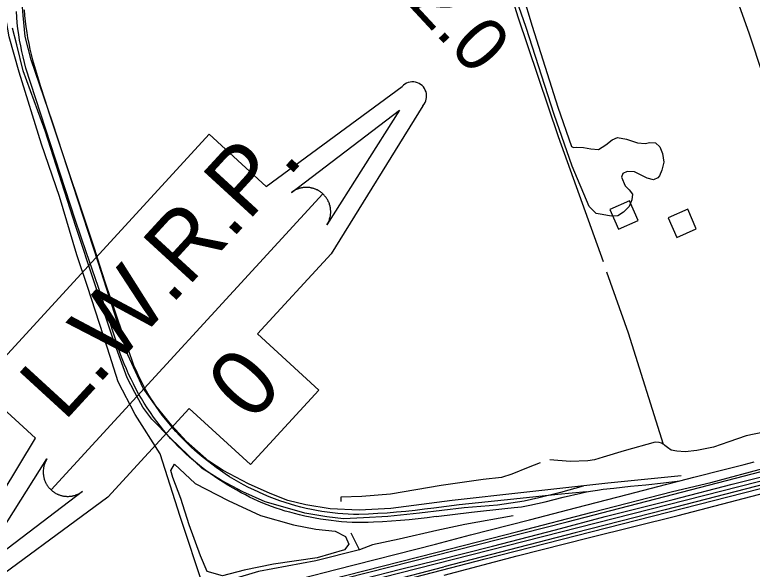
# Model space of a CAD drawing. Extents: x 3598634 to 3636690, y 517270 to 542944.
# Drawn here: x 3604442 to 3605821, y 522749 to 523786 of the extents above; entities that cross this region are included whole.
import ezdxf

# ---------------------------------------------------------------- set-up
doc = ezdxf.new("R2010")
doc.units = 0
for name, color, linetype in [('V-BLDG-OTLN', 7, 'Continuous'), ('V-RAIL-TRAK', 7, 'Continuous'), ('V-ROAD-CNTR', 7, 'Continuous'), ('V-SITE-VEGE', 7, 'Continuous'), ('V-SURV-IDEN', 7, 'Continuous'), ('V-TOPO-SHOR', 7, 'Continuous'), ('V-TOPO-WATR-IDEN', 7, 'Continuous')]:
    doc.layers.add(name, color=color, linetype=linetype)

msp = doc.modelspace()

# ---------------------------------------------------------------- linework, layer by layer
at = {"layer": 'V-BLDG-OTLN'}
for points in [[(3605570.9, 523385.2), (3605607.5, 523401.3), (3605591.4, 523437.9), (3605554.8, 523421.8)], [(3605679.6, 523369.8), (3605716.3, 523385.9), (3605700.2, 523422.6), (3605663.5, 523406.5)]]:
    msp.add_lwpolyline(points, close=True, dxfattribs=at)
at = {"layer": 'V-RAIL-TRAK'}
for points in [[(3604669.1, 523121.5), (3604665.3, 523130.5), (3604654.1, 523161.4), (3604643.1, 523192.5), (3604632.4, 523223.6), (3604621.8, 523254.7), (3604611.4, 523286), (3604601.2, 523317.3), (3604591.3, 523348.7), (3604515.6, 523576.2), (3604507.2, 523601), (3604499.1, 523626), (3604491.2, 523651), (3604483.6, 523676.1), (3604476.3, 523701.3), (3604473.7, 523711.5), (3604471.3, 523721.8), (3604469.1, 523732.2), (3604467.1, 523742.6), (3604465.4, 523753), (3604463.9, 523763.5), (3604462.5, 523774), (3604461.4, 523784.5), (3604460.5, 523795.1)], [(3604679.2, 523068.5), (3604674, 523077.4), (3604669, 523086.5), (3604664.2, 523095.7), (3604659.7, 523104.9), (3604655.3, 523114.3), (3604651.1, 523123.8), (3604647.1, 523133.3), (3604643.3, 523142.9), (3604639.7, 523152.6), (3604619, 523215.4), (3604598.1, 523278.2), (3604576.8, 523340.8), (3604555.3, 523403.4), (3604463.4, 523686.2), (3604460.6, 523696.6), (3604458, 523707), (3604455.7, 523717.5), (3604453.5, 523728), (3604451.6, 523738.6), (3604449.9, 523749.3), (3604448.4, 523759.9), (3604447.2, 523770.6), (3604446.2, 523781.3), (3604445.4, 523792)], [(3605225.8, 522863.6), (3605208.4, 522861.3), (3605190.9, 522859.3), (3605173.4, 522857.4), (3605155.9, 522855.8), (3605138.4, 522854.4), (3605120.8, 522853.3), (3605103.3, 522852.4), (3605085.7, 522851.7), (3605075.7, 522851.9), (3605065.8, 522852.3), (3605055.9, 522853), (3605046, 522853.8), (3605036.1, 522854.8), (3605026.2, 522856.1), (3605016.4, 522857.5), (3605006.5, 522859.1), (3604996.8, 522861), (3604987, 522863), (3604977.3, 522865.2), (3604967.7, 522867.6), (3604957.6, 522870.7), (3604947.6, 522873.9), (3604937.6, 522877.4), (3604927.7, 522881), (3604917.9, 522884.8), (3604908.2, 522888.9), (3604898.5, 522893.1), (3604889, 522897.5), (3604879.5, 522902), (3604870.1, 522906.8), (3604861.3, 522911.8), (3604852.5, 522917), (3604843.9, 522922.3), (3604835.4, 522927.9), (3604827, 522933.6), (3604818.8, 522939.5), (3604810.6, 522945.5), (3604802.6, 522951.7), (3604794.7, 522958.1), (3604786.9, 522964.6), (3604779.3, 522971.3), (3604771.8, 522978.2), (3604764.5, 522985.2), (3604757.3, 522992.3), (3604750.2, 522999.6), (3604743.3, 523007), (3604736.6, 523014.6), (3604730.3, 523022.1), (3604724.2, 523029.7), (3604718.2, 523037.4), (3604712.5, 523045.3), (3604706.9, 523053.3), (3604701.5, 523061.4), (3604696.3, 523069.7), (3604691.3, 523078.1), (3604686.4, 523086.5), (3604681.8, 523095.1), (3604677.4, 523103.8), (3604673.1, 523112.6), (3604669.1, 523121.5)], [(3605229.9, 522847.9), (3605213.3, 522845.6), (3605196.6, 522843.6), (3605179.9, 522841.8), (3605163.2, 522840.2), (3605146.5, 522838.9), (3605129.8, 522837.9), (3605113, 522837.1), (3605103.1, 522836.7), (3605093.1, 522836.6), (3605083.2, 522836.6), (3605073.2, 522836.9), (3605063.3, 522837.4), (3605053.4, 522838.1), (3605043.4, 522839), (3605033.6, 522840.1), (3605023.7, 522841.4), (3605013.9, 522842.9), (3605004.1, 522844.7), (3604994.3, 522846.6), (3604984.6, 522848.8), (3604974.9, 522851.1), (3604965.3, 522853.7), (3604956.6, 522855.8), (3604948, 522858.1), (3604939.4, 522860.7), (3604930.9, 522863.4), (3604922.5, 522866.4), (3604914.1, 522869.5), (3604905.8, 522872.9), (3604897.6, 522876.4), (3604889.4, 522880.1), (3604881.4, 522884), (3604873.4, 522888.1), (3604865.6, 522892.4), (3604857.8, 522896.9), (3604849.2, 522901.7), (3604840.6, 522906.7), (3604832.2, 522911.8), (3604823.9, 522917.1), (3604815.6, 522922.6), (3604807.6, 522928.3), (3604799.6, 522934.1), (3604791.7, 522940.1), (3604784, 522946.3), (3604776.4, 522952.7), (3604768.9, 522959.1), (3604761.6, 522965.8), (3604754.4, 522972.6), (3604747.4, 522979.5), (3604740.5, 522986.6), (3604733.8, 522993.9), (3604727.2, 523001.3), (3604720.6, 523009.2), (3604714.2, 523017.3), (3604707.9, 523025.5), (3604701.8, 523033.9), (3604695.9, 523042.3), (3604690.1, 523050.9), (3604684.6, 523059.7), (3604679.2, 523068.5)], [(3605228.7, 522796.4), (3605294.3, 522813.7), (3605404.4, 522841.7), (3605492.8, 522864.5), (3605587.1, 522889.2), (3605661, 522908.1), (3605685.2, 522914.5), (3605711.8, 522921.6), (3605768.4, 522935.6), (3605805.7, 522944.9), (3605824.1, 522949.9)], [(3605229.2, 522780.4), (3605382.6, 522819.9), (3605521.5, 522856.2), (3605671.5, 522894.6), (3605743.5, 522911.6), (3605850, 522940.2)], [(3605231.9, 522766.1), (3605335.1, 522792.5), (3605452.8, 522823.2), (3605546, 522848), (3605673.1, 522879.8), (3605783, 522908.3), (3605913.5, 522940.7)], [(3605229.9, 522847.9), (3605295.9, 522855.9), (3605358.7, 522862.8), (3605375.9, 522864.5), (3605389.4, 522866.2), (3605405.1, 522869), (3605433.7, 522875), (3605467.6, 522883.8), (3605500.5, 522891.8), (3605510.9, 522893.9), (3605518.7, 522895.3), (3605531.9, 522897.4), (3605542.3, 522898.8), (3605562.3, 522900.9), (3605593.3, 522904.7), (3605621.9, 522907.4), (3605655.1, 522910.9), (3605685.2, 522914.5)], [(3605846, 522909), (3605658, 522860.6), (3605489.6, 522817.3), (3605244.1, 522753.9)], [(3605510.9, 522893.9), (3605457.7, 522888.8), (3605375.2, 522880.5), (3605273.1, 522869.5), (3605225.8, 522863.6)], [(3605245.2, 522738.2), (3605381.6, 522774.1), (3605516.6, 522808.5), (3605682.3, 522850), (3605846.6, 522892.9)], [(3604836.2, 522695.4), (3604853.9, 522700), (3605042.3, 522749.1), (3605228.7, 522796.4)], [(3604897.1, 522696), (3604921.5, 522702.2), (3605062.8, 522738.3), (3605229.2, 522780.4)], [(3604956.8, 522696.5), (3604958.7, 522697), (3605026.9, 522714.7), (3605095.2, 522732), (3605163.5, 522749.2), (3605231.9, 522766.1)], [(3605026.1, 522697.2), (3605034.5, 522699.3), (3605139.3, 522726.5), (3605244.1, 522753.9)]]:
    msp.add_lwpolyline(points, dxfattribs=at)
at = {"layer": 'V-ROAD-CNTR'}
for points in [[(3604996.1, 522700.2), (3605062.1, 522717.2), (3605864.2, 522921.6), (3606843.1, 523174.9), (3608415.2, 523578.1), (3608483.5, 523595.4), (3608653.5, 523642.8), (3608824, 523692.5), (3608984, 523735.5), (3609241, 523802.3), (3609620.5, 523902.7), (3610103, 524026.3), (3610871.1, 524219.4)], [(3605059.9, 522700.8), (3605321.7, 522768.5), (3606004.3, 522943.5), (3606728, 523128), (3607202.8, 523251.6), (3608443.1, 523569.6), (3608574.3, 523602.8), (3608777, 523661.8), (3608894.6, 523695.6), (3608985.8, 523721.1), (3609170.5, 523770.2), (3609601.7, 523880), (3610047.1, 523992.2), (3610841.1, 524194.8)], [(3604930.8, 522699.6), (3604976.5, 522711.5), (3605474.9, 522838.2), (3605871.1, 522940.6), (3606447.6, 523089.3), (3606989.5, 523226.7), (3607390.8, 523331.2), (3608443.8, 523599.5), (3608474.2, 523609), (3608546.9, 523642.4), (3608567.7, 523647.8), (3608965.2, 523752.3), (3609239.4, 523819.7), (3609373.3, 523849.2), (3609412.8, 523847.8)], [(3605687.7, 522924.1), (3605551.1, 522910.1), (3605394.1, 522892.6), (3605259.7, 522877.6), (3605145.5, 522863), (3605086, 522860), (3605032.1, 522862.2), (3604986.2, 522869.4), (3604953.1, 522878), (3604919.5, 522891), (3604879.2, 522908.9), (3604831.9, 522934), (3604805.1, 522951.4), (3604762.6, 522988.5), (3604736.2, 523018), (3604703.6, 523058.1), (3604682.3, 523088.1), (3604653.5, 523150.4), (3604598.8, 523321.8), (3604513.1, 523585), (3604472.9, 523701.8), (3604462.1, 523745.5), (3604458.1, 523784.5), (3604455.5, 523817.8)], [(3605504.7, 522904.9), (3605462.4, 522892.9), (3605421.8, 522883.1), (3605394.5, 522876.5), (3605345, 522869), (3605282.4, 522863.8), (3605199.2, 522853.9), (3605139.9, 522847.7), (3605094.4, 522845.2), (3605056.9, 522843.3), (3605025.6, 522847.2), (3604984.4, 522854.1), (3604952, 522863.6), (3604910.6, 522875.1), (3604869, 522894.3), (3604828.7, 522915.4), (3604792.7, 522937.6), (3604766.4, 522962.6), (3604733, 522995.2), (3604698.9, 523030), (3604682.1, 523052.5), (3604666.8, 523079.8), (3604652.5, 523107.4), (3604627.3, 523176), (3604556.6, 523389.9), (3604499.2, 523569.1), (3604458.4, 523680.9), (3604446.1, 523729.7), (3604438.2, 523761.1)]]:
    msp.add_lwpolyline(points, dxfattribs=at)
at = {"layer": 'V-SITE-VEGE'}
msp.add_lwpolyline([(3605373.2, 523885.2), (3605409.6, 523764.7), (3605457.7, 523613.3), (3605482.7, 523539.6), (3605486.7, 523537.6), (3605492.2, 523538.4), (3605505.7, 523537.9), (3605519.1, 523535.1), (3605533.4, 523534.3), (3605547.3, 523542.5), (3605559.2, 523552), (3605568.7, 523556.3), (3605585.7, 523553.1), (3605606.2, 523546.3), (3605620.5, 523545.4), (3605629.6, 523547), (3605640.3, 523546.5), (3605647.8, 523539), (3605653.3, 523526.7), (3605655.6, 523510.4), (3605652, 523495.4), (3605647.6, 523484.7), (3605644.4, 523481.2), (3605636.1, 523477.3), (3605624.6, 523480.5), (3605600.9, 523492.4), (3605587, 523492.9), (3605578.7, 523489), (3605576.3, 523482.2), (3605583, 523466.4), (3605590.9, 523458.4), (3605597.2, 523450.5), (3605595.6, 523439.8), (3605590.8, 523427.6), (3605580.4, 523416.9), (3605569.7, 523410.2), (3605557, 523409.5), (3605540.4, 523412.7), (3605529, 523414.7), (3605515.9, 523427.5), (3605484.2, 523502.8), (3605450.9, 523599.5), (3605398.5, 523762), (3605361.7, 523867.8)], dxfattribs=at)
msp.add_lwpolyline([(3604741.2, 522945.8), (3604779.4, 522909.4), (3604841.4, 522877.9), (3604902, 522849.9), (3604963.3, 522832.4), (3605005.1, 522823.9), (3605041.4, 522820.4), (3605060.9, 522810.6), (3605067.1, 522795.9), (3605058.8, 522785.5), (3605007.8, 522770.9), (3604926.2, 522758.6), (3604871.1, 522747.5), (3604830.7, 522737.1), (3604802.1, 522744.9), (3604789.6, 522774.2), (3604768.1, 522832.1), (3604752.9, 522881.6), (3604737.6, 522920.7), (3604734.2, 522933.9)], close=True, dxfattribs=at)
at = {"layer": 'V-TOPO-SHOR'}
msp.add_line((3605086.6, 522785.8), (3605071.2, 522816.5), dxfattribs=at)
for points in [[(3605668.5, 524180.3), (3605706.6, 524064.5), (3605768, 523883.8), (3605815.3, 523750.1), (3605864.7, 523599.4), (3605919.7, 523445), (3605972.7, 523290), (3606040.4, 523084.2), (3606052.2, 523050.6)], [(3605086.6, 522785.8), (3605005.2, 522764.8), (3604897.7, 522745.2), (3604795.6, 522714.4), (3604751.9, 522848.2), (3604714.2, 522965.1), (3604667.7, 523038.8), (3604635.7, 523099.5), (3604615.9, 523162.6), (3604578.2, 523277.8), (3604558.5, 523337.4), (3604526, 523446), (3604492.3, 523544.2), (3604450.5, 523678.6), (3604432, 523744.6), (3604422.7, 523798.4), (3604418.8, 523866.1), (3604437, 523933.8), (3604472.2, 524015.5), (3604509.1, 524084.9), (3604551.3, 524150.2)], [(3605347, 523897.5), (3605383, 523781.8), (3605457.8, 523558.1), (3605542.2, 523324.6)], [(3605548.6, 523305.4), (3605589.1, 523191.5), (3605654.4, 522983.1)], [(3605860.4, 523009.1), (3605809.7, 522998.6), (3605776.8, 522987.3), (3605748.2, 522977.4), (3605717.5, 522971.1), (3605695.4, 522969.1), (3605679.7, 522969.9), (3605669, 522972), (3605662.6, 522977.1), (3605657.6, 522980.6), (3605656.2, 522982.1), (3605654.4, 522983.1), (3605651.2, 522984.9), (3605646.9, 522986.4), (3605639.1, 522987.1), (3605581.2, 522970.9), (3605541.9, 522959), (3605526.2, 522954), (3605513.4, 522951.9), (3605480.5, 522950.6), (3605442.4, 522953.7)], [(3605424.5, 522948.1), (3605402, 522939.5), (3605371.3, 522926.8), (3605352, 522921.1), (3605317.7, 522917), (3605239.2, 522905.9), (3605144.9, 522889.8), (3605091.4, 522885), (3605051.8, 522884), (3605052.1, 522876)], [(3605373.8, 522849), (3605283.8, 522832.9), (3605231, 522821.7)], [(3605231, 522821.7), (3605161, 522805.2), (3605110.8, 522794.9), (3605086.6, 522785.8)]]:
    msp.add_lwpolyline(points, dxfattribs=at)
at = {"layer": 'V-TOPO-WATR-IDEN'}
msp.add_line((3604510.4, 522897.5), (3605018.1, 523451.1), dxfattribs=at)
for points in [[(3604323.2, 522732.7), (3604480.9, 522994.3), (3604374.2, 523092.2), (3604805.8, 523562.7), (3604912.5, 523464.9), (3605166.2, 523651.8)], [(3605205.3, 523615.9), (3605033.8, 523339.2), (3604896.3, 523189.3), (3605010.8, 523084.3), (3604883, 522945), (3604768.5, 523049.9), (3604616.6, 522884.3), (3604362.3, 522696.8)]]:
    msp.add_lwpolyline(points, dxfattribs=at)
for points in [[(3604959.6, 523453.9), (3605161.7, 523607.7), (3605026, 523393.1), (3605028.2, 523397), (3605030, 523401.1), (3605030.6, 523402.8), (3605031, 523404.2), (3605031.5, 523406.1), (3605032, 523407.9), (3605032.3, 523409.4), (3605032.6, 523411.6), (3605032.8, 523413.9), (3605032.9, 523415.2), (3605033, 523416.8), (3605032.9, 523419.1), (3605032.8, 523420.8), (3605032.7, 523422.6), (3605032.5, 523423.8), (3605032.3, 523425.2), (3605032, 523426.8), (3605031.7, 523428.2), (3605031.3, 523429.7), (3605030.9, 523430.9), (3605030.4, 523432.6), (3605029.8, 523434.3), (3605029.2, 523435.6), (3605028.5, 523437.1), (3605027.9, 523438.3), (3605027.3, 523439.5), (3605026.8, 523440.3), (3605026, 523441.6), (3605025.2, 523442.9), (3605024.4, 523444.1), (3605023.5, 523445.3), (3605022.6, 523446.4), (3605021.6, 523447.6), (3605020.8, 523448.5), (3605019.6, 523449.8), (3605018.1, 523451.1), (3605017.7, 523451.5), (3605017, 523452.2), (3605016.1, 523452.9), (3605015.3, 523453.5), (3605014.5, 523454.1), (3605013.7, 523454.7), (3605012.7, 523455.4), (3605012, 523455.9), (3605011, 523456.5), (3605010, 523457.1), (3605009.3, 523457.5), (3605007.5, 523458.4), (3605006.5, 523458.9), (3605005.9, 523459.2), (3605004.7, 523459.7), (3605003.7, 523460.1), (3605002.6, 523460.5), (3605001.4, 523460.9), (3605000.2, 523461.3), (3604999.2, 523461.6), (3604998.4, 523461.8), (3604997.3, 523462), (3604996.3, 523462.2), (3604995.1, 523462.5), (3604993.9, 523462.7), (3604992.7, 523462.8), (3604991.2, 523463), (3604990.1, 523463.1), (3604988.8, 523463.1), (3604987.6, 523463.2), (3604986.7, 523463.1), (3604985.6, 523463.1), (3604984, 523463), (3604984, 523463), (3604983, 523463), (3604982.4, 523462.9), (3604981.3, 523462.8), (3604980.1, 523462.6), (3604979, 523462.4), (3604978.1, 523462.2), (3604977, 523462), (3604975.9, 523461.7), (3604975.1, 523461.5), (3604974.1, 523461.2), (3604972.7, 523460.8), (3604971.9, 523460.5), (3604971.2, 523460.3), (3604970.6, 523460), (3604970, 523459.8), (3604969, 523459.4), (3604968.2, 523459), (3604967.3, 523458.6), (3604966.4, 523458.1), (3604965.3, 523457.6), (3604964.7, 523457.2), (3604963.6, 523456.6), (3604962.5, 523455.9), (3604961.6, 523455.3), (3604960.9, 523454.9), (3604960.4, 523454.4), (3604959.9, 523454.1)], [(3604568.9, 522894.7), (3604366.8, 522741), (3604502.6, 522955.6), (3604500.3, 522951.6), (3604498.6, 522947.5), (3604498, 522945.9), (3604497.5, 522944.4), (3604497, 522942.6), (3604496.6, 522940.8), (3604496.3, 522939.2), (3604495.9, 522937.1), (3604495.7, 522934.8), (3604495.6, 522933.5), (3604495.6, 522931.8), (3604495.6, 522929.6), (3604495.7, 522927.9), (3604495.9, 522926), (3604496, 522924.8), (3604496.2, 522923.5), (3604496.5, 522921.9), (3604496.9, 522920.4), (3604497.2, 522918.9), (3604497.6, 522917.8), (3604498.2, 522916), (3604498.8, 522914.4), (3604499.3, 522913.1), (3604500, 522911.6), (3604500.6, 522910.3), (3604501.2, 522909.2), (3604501.7, 522908.3), (3604502.5, 522907), (3604503.3, 522905.7), (3604504.2, 522904.5), (3604505.1, 522903.3), (3604505.9, 522902.2), (3604506.9, 522901.1), (3604507.7, 522900.2), (3604509, 522898.9), (3604510.4, 522897.5), (3604510.9, 522897.1), (3604511.6, 522896.5), (3604512.4, 522895.8), (3604513.2, 522895.1), (3604514.1, 522894.5), (3604514.9, 522893.9), (3604515.9, 522893.2), (3604516.5, 522892.8), (3604517.6, 522892.1), (3604518.6, 522891.5), (3604519.2, 522891.2), (3604521, 522890.2), (3604522, 522889.8), (3604522.7, 522889.4), (3604523.8, 522889), (3604524.8, 522888.6), (3604525.9, 522888.2), (3604527.2, 522887.7), (3604528.4, 522887.3), (3604529.3, 522887.1), (3604530.1, 522886.9), (3604531.2, 522886.6), (3604532.2, 522886.4), (3604533.4, 522886.2), (3604534.6, 522886), (3604535.8, 522885.8), (3604537.4, 522885.6), (3604538.5, 522885.6), (3604539.7, 522885.5), (3604540.9, 522885.5), (3604541.9, 522885.5), (3604542.9, 522885.5), (3604544.5, 522885.6), (3604544.6, 522885.6), (3604545.5, 522885.7), (3604546.2, 522885.7), (3604547.2, 522885.9), (3604548.5, 522886), (3604549.5, 522886.2), (3604550.4, 522886.4), (3604551.5, 522886.6), (3604552.6, 522886.9), (3604553.4, 522887.1), (3604554.4, 522887.4), (3604555.8, 522887.8), (3604556.7, 522888.1), (3604557.3, 522888.4), (3604557.9, 522888.6), (3604558.6, 522888.9), (3604559.5, 522889.2), (3604560.4, 522889.6), (3604561.3, 522890.1), (3604562.1, 522890.5), (3604563.2, 522891.1), (3604563.9, 522891.4), (3604564.9, 522892), (3604566.1, 522892.8), (3604566.9, 522893.3), (3604567.6, 522893.8), (3604568.2, 522894.2), (3604568.6, 522894.5)]]:
    msp.add_lwpolyline(points, close=True, dxfattribs=at)
msp.add_arc((3605185.8, 523633.9), 26.5, 317.4735, 137.4735, dxfattribs=at)

# ---------------------------------------------------------------- texts
at = {"layer": 'V-SURV-IDEN'}
msp.add_text('3119+02.0', height=100, rotation=312.871, dxfattribs=at).set_placement((3604869.9, 524135.5))
at = {"layer": 'V-TOPO-WATR-IDEN'}
for s, rotation, p in [('L.W.R.P.', 47.4735, (3604534.4, 523023.6)), ('0', 47.4736, (3604884.8, 523021.6))]:
    msp.add_text(s, height=124.5, rotation=rotation, dxfattribs=at).set_placement(p)

doc.saveas('drawing.dxf')
